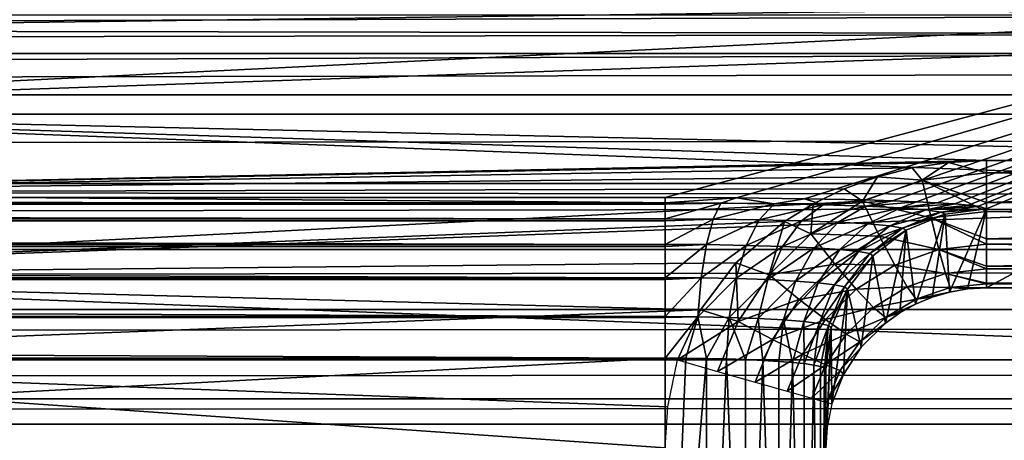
# Model space of a CAD drawing. Header units: millimetres. Extents: x -43.6 to 43.6, y -43.6 to 43.6.
# Tile 316 of 350: x 6.2 to 7.8, y 35.4 to 36. Entities that reach past the tile are written whole.
import ezdxf

# ---------------------------------------------------------------- set-up
doc = ezdxf.new("R2010")
doc.units = ezdxf.units.MM
doc.header["$LTSCALE"] = 65.185185
for name, color, linetype in [('183', 7, 'CONTINUOUS'), ('184', 7, 'CONTINUOUS'), ('186', 7, 'CONTINUOUS'), ('221', 7, 'CONTINUOUS'), ('222', 7, 'CONTINUOUS'), ('230', 7, 'CONTINUOUS'), ('315', 7, 'CONTINUOUS'), ('350', 7, 'CONTINUOUS'), ('358', 7, 'CONTINUOUS'), ('42', 7, 'CONTINUOUS'), ('46', 7, 'CONTINUOUS'), ('50', 7, 'CONTINUOUS'), ('53', 7, 'CONTINUOUS'), ('56', 7, 'CONTINUOUS'), ('58', 7, 'CONTINUOUS'), ('62', 7, 'CONTINUOUS'), ('63', 7, 'CONTINUOUS'), ('79', 7, 'CONTINUOUS')]:
    doc.layers.add(name, color=color, linetype=linetype)

msp = doc.modelspace()

# ---------------------------------------------------------------- linework, layer by layer
at = {"layer": '183', "linetype": 'CONTINUOUS'}
for points in [[(8.75, 35.8106, -11.511), (7.75, 35.8105, -11.511), (7.75, 35.7914, -11.5062), (8.75, 35.8106, -11.511)], [(8.75, 35.8106, -11.511), (7.75, 35.7914, -11.5062), (8.75, 35.777, -11.5014), (8.75, 35.8106, -11.511)], [(7.75, 35.7914, -11.5062), (7.75, 35.7451, -11.4873), (8.75, 35.777, -11.5014), (7.75, 35.7914, -11.5062)], [(8.75, 35.777, -11.5014), (7.75, 35.7451, -11.4873), (8.75, 35.7451, -11.4873), (8.75, 35.777, -11.5014)], [(7.75, 35.7451, -11.4873), (7.75, 35.7314, -11.4794), (8.75, 35.7451, -11.4873), (7.75, 35.7451, -11.4873)], [(8.75, 35.7451, -11.4873), (7.75, 35.7314, -11.4794), (8.75, 35.7155, -11.4688), (8.75, 35.7451, -11.4873)], [(7.75, 35.7314, -11.4794), (7.75, 35.6888, -11.4464), (8.75, 35.7155, -11.4688), (7.75, 35.7314, -11.4794)], [(8.75, 35.7155, -11.4688), (7.75, 35.6888, -11.4464), (8.75, 35.6888, -11.4464), (8.75, 35.7155, -11.4688)], [(7.75, 35.6888, -11.4464), (7.75, 35.6804, -11.4379), (8.75, 35.6888, -11.4464), (7.75, 35.6888, -11.4464)], [(8.75, 35.6888, -11.4464), (7.75, 35.6804, -11.4379), (8.75, 35.6654, -11.4204), (8.75, 35.6888, -11.4464)], [(7.75, 35.6804, -11.4379), (7.75, 35.6459, -11.3915), (8.75, 35.6654, -11.4204), (7.75, 35.6804, -11.4379)], [(8.75, 35.6654, -11.4204), (7.75, 35.6459, -11.3915), (8.75, 35.6459, -11.3915), (8.75, 35.6654, -11.4204)], [(7.75, 35.6459, -11.3915), (7.75, 35.642, -11.3846), (8.75, 35.6459, -11.3915), (7.75, 35.6459, -11.3915)], [(8.75, 35.6459, -11.3915), (7.75, 35.642, -11.3846), (8.75, 35.6305, -11.3602), (8.75, 35.6459, -11.3915)], [(7.75, 35.642, -11.3846), (7.75, 35.6198, -11.327), (8.75, 35.6305, -11.3602), (7.75, 35.642, -11.3846)], [(8.75, 35.6305, -11.3602), (7.75, 35.6198, -11.327), (8.75, 35.6198, -11.327), (8.75, 35.6305, -11.3602)], [(7.75, 35.6198, -11.327), (7.75, 35.6188, -11.3231), (8.75, 35.6198, -11.327), (7.75, 35.6198, -11.327)], [(8.75, 35.6198, -11.327), (7.75, 35.6188, -11.3231), (8.75, 35.6137, -11.2926), (8.75, 35.6198, -11.327)], [(7.75, 35.6188, -11.3231), (7.75, 35.6125, -11.2577), (8.75, 35.6137, -11.2926), (7.75, 35.6188, -11.3231)], [(7.75, 35.6125, -11.2577), (8.75, 35.6125, -11.2577), (8.75, 35.6137, -11.2926), (7.75, 35.6125, -11.2577)]]:
    msp.add_3dface(points, dxfattribs=at)
at = {"layer": '184', "linetype": 'CONTINUOUS'}
for points in [[(7.6855, 35.727, -7.737), (7.6393, 35.5869, -11.2486), (7.6252, 35.702, -7.7361), (7.6855, 35.727, -7.737)], [(7.6653, 35.5979, -11.2523), (7.6393, 35.5869, -11.2486), (7.6855, 35.727, -7.737), (7.6653, 35.5979, -11.2523)], [(7.6922, 35.6058, -11.2552), (7.6653, 35.5979, -11.2523), (7.6855, 35.727, -7.737), (7.6922, 35.6058, -11.2552)], [(7.75, 35.7354, -7.7373), (7.6922, 35.6058, -11.2552), (7.6855, 35.727, -7.737), (7.75, 35.7354, -7.7373)], [(7.6922, 35.6058, -11.2552), (7.75, 35.7354, -7.7373), (7.7204, 35.6107, -11.257), (7.6922, 35.6058, -11.2552)], [(7.75, 35.7354, -7.7373), (7.75, 35.6125, -11.2577), (7.7204, 35.6107, -11.257), (7.75, 35.7354, -7.7373)], [(7.6252, 35.702, -7.7361), (7.5927, 35.5574, -11.2399), (7.5733, 35.6623, -7.7347), (7.6252, 35.702, -7.7361)], [(7.615, 35.5734, -11.2443), (7.5927, 35.5574, -11.2399), (7.6252, 35.702, -7.7361), (7.615, 35.5734, -11.2443)], [(7.6393, 35.5869, -11.2486), (7.615, 35.5734, -11.2443), (7.6252, 35.702, -7.7361), (7.6393, 35.5869, -11.2486)], [(7.5733, 35.6623, -7.7347), (7.5551, 35.5198, -11.232), (7.5335, 35.6105, -7.7329), (7.5733, 35.6623, -7.7347)], [(7.5927, 35.5574, -11.2399), (7.5551, 35.5198, -11.232), (7.5733, 35.6623, -7.7347), (7.5927, 35.5574, -11.2399)], [(7.5335, 35.6105, -7.7329), (7.5095, 35.4318, -11.2261), (7.5085, 35.5502, -7.7308), (7.5335, 35.6105, -7.7329)], [(7.5275, 35.4774, -11.2269), (7.5095, 35.4318, -11.2261), (7.5335, 35.6105, -7.7329), (7.5275, 35.4774, -11.2269)], [(7.5551, 35.5198, -11.232), (7.5275, 35.4774, -11.2269), (7.5335, 35.6105, -7.7329), (7.5551, 35.5198, -11.232)], [(7.5, 35.3633, -11.2285), (7.5, 35.4856, -7.7285), (7.5085, 35.5502, -7.7308), (7.5, 35.3633, -11.2285)], [(7.502, 35.3951, -11.2274), (7.5, 35.3633, -11.2285), (7.5085, 35.5502, -7.7308), (7.502, 35.3951, -11.2274)], [(7.5095, 35.4318, -11.2261), (7.502, 35.3951, -11.2274), (7.5085, 35.5502, -7.7308), (7.5095, 35.4318, -11.2261)]]:
    msp.add_3dface(points, dxfattribs=at)
at = {"layer": '186', "linetype": 'CONTINUOUS'}
for points in [[(7.6345, 35.799, -11.5086), (7.5806, 35.7854, -11.5059), (7.65, 35.78, -11.5037), (7.6345, 35.799, -11.5086)], [(7.6909, 35.8076, -11.5104), (7.6345, 35.799, -11.5086), (7.65, 35.78, -11.5037), (7.6909, 35.8076, -11.5104)], [(7.75, 35.7914, -11.5062), (7.6909, 35.8076, -11.5104), (7.65, 35.78, -11.5037), (7.75, 35.7914, -11.5062)], [(7.75, 35.8105, -11.511), (7.6909, 35.8076, -11.5104), (7.75, 35.7914, -11.5062), (7.75, 35.8105, -11.511)], [(7.5806, 35.7854, -11.5059), (7.5287, 35.7666, -11.5024), (7.557, 35.7471, -11.497), (7.5806, 35.7854, -11.5059)], [(7.65, 35.78, -11.5037), (7.5806, 35.7854, -11.5059), (7.557, 35.7471, -11.497), (7.65, 35.78, -11.5037)], [(7.75, 35.7451, -11.4873), (7.75, 35.7914, -11.5062), (7.65, 35.78, -11.5037), (7.75, 35.7451, -11.4873)], [(7.65, 35.78, -11.5037), (7.557, 35.7471, -11.497), (7.6636, 35.7215, -11.477), (7.65, 35.78, -11.5037)], [(7.75, 35.7314, -11.4794), (7.75, 35.7451, -11.4873), (7.65, 35.78, -11.5037), (7.75, 35.7314, -11.4794)], [(7.75, 35.7314, -11.4794), (7.65, 35.78, -11.5037), (7.6636, 35.7215, -11.477), (7.75, 35.7314, -11.4794)], [(7.5287, 35.7666, -11.5024), (7.4801, 35.7432, -11.4984), (7.557, 35.7471, -11.497), (7.5287, 35.7666, -11.5024)], [(7.4801, 35.7432, -11.4984), (7.4355, 35.7157, -11.4941), (7.4765, 35.6963, -11.4879), (7.4801, 35.7432, -11.4984)], [(7.557, 35.7471, -11.497), (7.4801, 35.7432, -11.4984), (7.4765, 35.6963, -11.4879), (7.557, 35.7471, -11.497)], [(7.557, 35.7471, -11.497), (7.4765, 35.6963, -11.4879), (7.5834, 35.693, -11.4705), (7.557, 35.7471, -11.497)], [(7.557, 35.7471, -11.497), (7.5834, 35.693, -11.4705), (7.6636, 35.7215, -11.477), (7.557, 35.7471, -11.497)], [(7.75, 35.6888, -11.4464), (7.75, 35.7314, -11.4794), (7.6636, 35.7215, -11.477), (7.75, 35.6888, -11.4464)], [(7.4355, 35.7157, -11.4941), (7.3602, 35.6511, -11.4862), (7.4116, 35.6324, -11.4788), (7.4355, 35.7157, -11.4941)], [(7.4765, 35.6963, -11.4879), (7.4355, 35.7157, -11.4941), (7.4116, 35.6324, -11.4788), (7.4765, 35.6963, -11.4879)], [(7.5834, 35.693, -11.4705), (7.676, 35.672, -11.4356), (7.6636, 35.7215, -11.477), (7.5834, 35.693, -11.4705)], [(7.75, 35.6804, -11.4379), (7.75, 35.6888, -11.4464), (7.6636, 35.7215, -11.477), (7.75, 35.6804, -11.4379)], [(7.676, 35.672, -11.4356), (7.75, 35.6804, -11.4379), (7.6636, 35.7215, -11.477), (7.676, 35.672, -11.4356)], [(7.4765, 35.6963, -11.4879), (7.4116, 35.6324, -11.4788), (7.5141, 35.6492, -11.4617), (7.4765, 35.6963, -11.4879)], [(7.4765, 35.6963, -11.4879), (7.5141, 35.6492, -11.4617), (7.5834, 35.693, -11.4705), (7.4765, 35.6963, -11.4879)], [(7.5141, 35.6492, -11.4617), (7.6071, 35.6477, -11.4293), (7.5834, 35.693, -11.4705), (7.5141, 35.6492, -11.4617)], [(7.6071, 35.6477, -11.4293), (7.676, 35.672, -11.4356), (7.5834, 35.693, -11.4705), (7.6071, 35.6477, -11.4293)], [(7.75, 35.6459, -11.3915), (7.75, 35.6804, -11.4379), (7.676, 35.672, -11.4356), (7.75, 35.6459, -11.3915)], [(7.6071, 35.6477, -11.4293), (7.6862, 35.6348, -11.3823), (7.676, 35.672, -11.4356), (7.6071, 35.6477, -11.4293)], [(7.75, 35.642, -11.3846), (7.75, 35.6459, -11.3915), (7.676, 35.672, -11.4356), (7.75, 35.642, -11.3846)], [(7.6862, 35.6348, -11.3823), (7.75, 35.642, -11.3846), (7.676, 35.672, -11.4356), (7.6862, 35.6348, -11.3823)], [(7.3602, 35.6511, -11.4862), (7.3049, 35.5782, -11.4806), (7.3634, 35.5598, -11.4722), (7.3602, 35.6511, -11.4862)], [(7.4116, 35.6324, -11.4788), (7.3602, 35.6511, -11.4862), (7.3634, 35.5598, -11.4722), (7.4116, 35.6324, -11.4788)], [(7.4116, 35.6324, -11.4788), (7.4584, 35.5942, -11.4529), (7.5141, 35.6492, -11.4617), (7.4116, 35.6324, -11.4788)], [(7.4584, 35.5942, -11.4529), (7.5474, 35.6102, -11.4207), (7.5141, 35.6492, -11.4617), (7.4584, 35.5942, -11.4529)], [(7.5474, 35.6102, -11.4207), (7.6071, 35.6477, -11.4293), (7.5141, 35.6492, -11.4617), (7.5474, 35.6102, -11.4207)], [(7.5474, 35.6102, -11.4207), (7.6265, 35.6141, -11.3762), (7.6071, 35.6477, -11.4293), (7.5474, 35.6102, -11.4207)], [(7.6265, 35.6141, -11.3762), (7.6862, 35.6348, -11.3823), (7.6071, 35.6477, -11.4293), (7.6265, 35.6141, -11.3762)], [(7.4116, 35.6324, -11.4788), (7.3634, 35.5598, -11.4722), (7.4584, 35.5942, -11.4529), (7.4116, 35.6324, -11.4788)], [(7.6265, 35.6141, -11.3762), (7.6936, 35.6127, -11.3209), (7.6862, 35.6348, -11.3823), (7.6265, 35.6141, -11.3762)], [(7.75, 35.6198, -11.327), (7.75, 35.642, -11.3846), (7.6862, 35.6348, -11.3823), (7.75, 35.6198, -11.327)], [(7.75, 35.6188, -11.3231), (7.75, 35.6198, -11.327), (7.6862, 35.6348, -11.3823), (7.75, 35.6188, -11.3231)], [(7.6936, 35.6127, -11.3209), (7.75, 35.6188, -11.3231), (7.6862, 35.6348, -11.3823), (7.6936, 35.6127, -11.3209)], [(7.75, 35.6125, -11.2577), (7.75, 35.6188, -11.3231), (7.6936, 35.6127, -11.3209), (7.75, 35.6125, -11.2577)], [(7.4993, 35.5628, -11.4121), (7.5474, 35.6102, -11.4207), (7.4584, 35.5942, -11.4529), (7.4993, 35.5628, -11.4121)], [(7.4993, 35.5628, -11.4121), (7.5742, 35.5818, -11.3678), (7.5474, 35.6102, -11.4207), (7.4993, 35.5628, -11.4121)], [(7.5742, 35.5818, -11.3678), (7.6265, 35.6141, -11.3762), (7.5474, 35.6102, -11.4207), (7.5742, 35.5818, -11.3678)], [(7.5742, 35.5818, -11.3678), (7.6403, 35.5947, -11.315), (7.6265, 35.6141, -11.3762), (7.5742, 35.5818, -11.3678)], [(7.6403, 35.5947, -11.315), (7.6936, 35.6127, -11.3209), (7.6265, 35.6141, -11.3762), (7.6403, 35.5947, -11.315)], [(7.6403, 35.5947, -11.315), (7.6922, 35.6058, -11.2552), (7.6936, 35.6127, -11.3209), (7.6403, 35.5947, -11.315)], [(7.6653, 35.5979, -11.2523), (7.6922, 35.6058, -11.2552), (7.6403, 35.5947, -11.315), (7.6653, 35.5979, -11.2523)], [(7.6922, 35.6058, -11.2552), (7.7204, 35.6107, -11.257), (7.6936, 35.6127, -11.3209), (7.6922, 35.6058, -11.2552)], [(7.7204, 35.6107, -11.257), (7.75, 35.6125, -11.2577), (7.6936, 35.6127, -11.3209), (7.7204, 35.6107, -11.257)], [(7.3634, 35.5598, -11.4722), (7.4172, 35.532, -11.4466), (7.4584, 35.5942, -11.4529), (7.3634, 35.5598, -11.4722)], [(7.4172, 35.532, -11.4466), (7.4993, 35.5628, -11.4121), (7.4584, 35.5942, -11.4529), (7.4172, 35.532, -11.4466)], [(7.5927, 35.5661, -11.3067), (7.6403, 35.5947, -11.315), (7.5742, 35.5818, -11.3678), (7.5927, 35.5661, -11.3067)], [(7.5927, 35.5661, -11.3067), (7.6393, 35.5869, -11.2486), (7.6403, 35.5947, -11.315), (7.5927, 35.5661, -11.3067)], [(7.615, 35.5734, -11.2443), (7.6393, 35.5869, -11.2486), (7.5927, 35.5661, -11.3067), (7.615, 35.5734, -11.2443)], [(7.6393, 35.5869, -11.2486), (7.6653, 35.5979, -11.2523), (7.6403, 35.5947, -11.315), (7.6393, 35.5869, -11.2486)], [(7.3049, 35.5782, -11.4806), (7.269, 35.5, -11.4785), (7.3634, 35.5598, -11.4722), (7.3049, 35.5782, -11.4806)], [(7.5316, 35.5404, -11.3594), (7.5742, 35.5818, -11.3678), (7.4993, 35.5628, -11.4121), (7.5316, 35.5404, -11.3594)], [(7.5316, 35.5404, -11.3594), (7.5927, 35.5661, -11.3067), (7.5742, 35.5818, -11.3678), (7.5316, 35.5404, -11.3594)], [(7.5927, 35.5574, -11.2399), (7.615, 35.5734, -11.2443), (7.5927, 35.5661, -11.3067), (7.5927, 35.5574, -11.2399)], [(7.3634, 35.5598, -11.4722), (7.269, 35.5, -11.4785), (7.3314, 35.4823, -11.47), (7.3634, 35.5598, -11.4722)], [(7.3634, 35.5598, -11.4722), (7.3314, 35.4823, -11.47), (7.4172, 35.532, -11.4466), (7.3634, 35.5598, -11.4722)], [(7.4636, 35.5091, -11.4061), (7.4993, 35.5628, -11.4121), (7.4172, 35.532, -11.4466), (7.4636, 35.5091, -11.4061)], [(7.4636, 35.5091, -11.4061), (7.5316, 35.5404, -11.3594), (7.4993, 35.5628, -11.4121), (7.4636, 35.5091, -11.4061)], [(7.5529, 35.5284, -11.2984), (7.5927, 35.5661, -11.3067), (7.5316, 35.5404, -11.3594), (7.5529, 35.5284, -11.2984)], [(7.5529, 35.5284, -11.2984), (7.5927, 35.5574, -11.2399), (7.5927, 35.5661, -11.3067), (7.5529, 35.5284, -11.2984)], [(7.5551, 35.5198, -11.232), (7.5927, 35.5574, -11.2399), (7.5529, 35.5284, -11.2984), (7.5551, 35.5198, -11.232)], [(7.4994, 35.4926, -11.3535), (7.5316, 35.5404, -11.3594), (7.4636, 35.5091, -11.4061), (7.4994, 35.4926, -11.3535)], [(7.4994, 35.4926, -11.3535), (7.5529, 35.5284, -11.2984), (7.5316, 35.5404, -11.3594), (7.4994, 35.4926, -11.3535)], [(7.3314, 35.4823, -11.47), (7.3898, 35.4657, -11.4447), (7.4172, 35.532, -11.4466), (7.3314, 35.4823, -11.47)], [(7.3898, 35.4657, -11.4447), (7.4636, 35.5091, -11.4061), (7.4172, 35.532, -11.4466), (7.3898, 35.4657, -11.4447)], [(7.5223, 35.4837, -11.2925), (7.5529, 35.5284, -11.2984), (7.4994, 35.4926, -11.3535), (7.5223, 35.4837, -11.2925)], [(7.5223, 35.4837, -11.2925), (7.5551, 35.5198, -11.232), (7.5529, 35.5284, -11.2984), (7.5223, 35.4837, -11.2925)], [(7.4398, 35.4515, -11.4046), (7.4636, 35.5091, -11.4061), (7.3898, 35.4657, -11.4447), (7.4398, 35.4515, -11.4046)], [(7.4398, 35.4515, -11.4046), (7.4994, 35.4926, -11.3535), (7.4636, 35.5091, -11.4061), (7.4398, 35.4515, -11.4046)], [(7.5275, 35.4774, -11.2269), (7.5551, 35.5198, -11.232), (7.5223, 35.4837, -11.2925), (7.5275, 35.4774, -11.2269)], [(7.478, 35.4407, -11.3522), (7.4994, 35.4926, -11.3535), (7.4398, 35.4515, -11.4046), (7.478, 35.4407, -11.3522)], [(7.478, 35.4407, -11.3522), (7.5223, 35.4837, -11.2925), (7.4994, 35.4926, -11.3535), (7.478, 35.4407, -11.3522)], [(7.5018, 35.4339, -11.2913), (7.5223, 35.4837, -11.2925), (7.478, 35.4407, -11.3522), (7.5018, 35.4339, -11.2913)], [(7.5018, 35.4339, -11.2913), (7.5275, 35.4774, -11.2269), (7.5223, 35.4837, -11.2925), (7.5018, 35.4339, -11.2913)], [(7.5095, 35.4318, -11.2261), (7.5275, 35.4774, -11.2269), (7.5018, 35.4339, -11.2913), (7.5095, 35.4318, -11.2261)]]:
    msp.add_3dface(points, dxfattribs=at)
at = {"layer": '221', "linetype": 'CONTINUOUS'}
for points in [[(7.25, 34.7414, -7.4785), (7.25, 35.503, -7.4785), (7.2822, 35.5029, -7.4806), (7.25, 34.7414, -7.4785)], [(7.3143, 35.5024, -7.4869), (7.25, 34.7414, -7.4785), (7.2822, 35.5029, -7.4806), (7.3143, 35.5024, -7.4869)], [(7.25, 34.7414, -7.4785), (7.3143, 35.5024, -7.4869), (7.3145, 34.7414, -7.487), (7.25, 34.7414, -7.4785)], [(7.3143, 35.5024, -7.4869), (7.3454, 35.5017, -7.4974), (7.3145, 34.7414, -7.487), (7.3143, 35.5024, -7.4869)], [(7.3145, 34.7414, -7.487), (7.3454, 35.5017, -7.4974), (7.3748, 34.7414, -7.5119), (7.3145, 34.7414, -7.487)], [(7.3454, 35.5017, -7.4974), (7.3749, 35.5007, -7.512), (7.3748, 34.7414, -7.5119), (7.3454, 35.5017, -7.4974)], [(7.3749, 35.5007, -7.512), (7.4022, 35.4994, -7.5302), (7.3748, 34.7414, -7.5119), (7.3749, 35.5007, -7.512)], [(7.3748, 34.7414, -7.5119), (7.4022, 35.4994, -7.5302), (7.4267, 34.7414, -7.5517), (7.3748, 34.7414, -7.5119)], [(7.4022, 35.4994, -7.5302), (7.4267, 35.4979, -7.5517), (7.4267, 34.7414, -7.5517), (7.4022, 35.4994, -7.5302)], [(7.4267, 35.4979, -7.5517), (7.4483, 35.4962, -7.5763), (7.4267, 34.7414, -7.5517), (7.4267, 35.4979, -7.5517)], [(7.4267, 34.7414, -7.5517), (7.4483, 35.4962, -7.5763), (7.4665, 34.7414, -7.6035), (7.4267, 34.7414, -7.5517)], [(7.4483, 35.4962, -7.5763), (7.4665, 35.4943, -7.6036), (7.4665, 34.7414, -7.6035), (7.4483, 35.4962, -7.5763)], [(7.4665, 35.4943, -7.6036), (7.4811, 35.4922, -7.6331), (7.4665, 34.7414, -7.6035), (7.4665, 35.4943, -7.6036)], [(7.4665, 34.7414, -7.6035), (7.4811, 35.4922, -7.6331), (7.4915, 34.7414, -7.6638), (7.4665, 34.7414, -7.6035)], [(7.4811, 35.4922, -7.6331), (7.4916, 35.4901, -7.6642), (7.4915, 34.7414, -7.6638), (7.4811, 35.4922, -7.6331)], [(7.4916, 35.4901, -7.6642), (7.4979, 35.4878, -7.6963), (7.4915, 34.7414, -7.6638), (7.4916, 35.4901, -7.6642)], [(7.4979, 35.4878, -7.6963), (7.5, 35.4856, -7.7285), (7.4915, 34.7414, -7.6638), (7.4979, 35.4878, -7.6963)], [(7.5, 35.4856, -7.7285), (7.5, 34.7414, -7.7285), (7.4915, 34.7414, -7.6638), (7.5, 35.4856, -7.7285)]]:
    msp.add_3dface(points, dxfattribs=at)
at = {"layer": '222', "linetype": 'CONTINUOUS'}
for points in [[(-7.25, 35.7529, -7.2373), (7.25, 35.7529, -7.2373), (7.25, 35.7446, -7.293), (-7.25, 35.7529, -7.2373)], [(-7.25, 35.7446, -7.293), (-7.25, 35.7529, -7.2373), (7.25, 35.7446, -7.293), (-7.25, 35.7446, -7.293)], [(-7.25, 35.7425, -7.3002), (-7.25, 35.7446, -7.293), (7.25, 35.7425, -7.3002), (-7.25, 35.7425, -7.3002)], [(7.25, 35.7425, -7.3002), (-7.25, 35.7446, -7.293), (7.25, 35.7446, -7.293), (7.25, 35.7425, -7.3002)], [(-7.25, 35.7196, -7.3534), (-7.25, 35.7425, -7.3002), (7.25, 35.7196, -7.3534), (-7.25, 35.7196, -7.3534)], [(7.25, 35.7196, -7.3534), (-7.25, 35.7425, -7.3002), (7.25, 35.7425, -7.3002), (7.25, 35.7196, -7.3534)], [(-7.25, 35.7166, -7.3585), (-7.25, 35.7196, -7.3534), (7.25, 35.7166, -7.3585), (-7.25, 35.7166, -7.3585)], [(7.25, 35.7166, -7.3585), (-7.25, 35.7196, -7.3534), (7.25, 35.7196, -7.3534), (7.25, 35.7166, -7.3585)], [(-7.25, 35.6799, -7.4052), (-7.25, 35.7166, -7.3585), (7.25, 35.6799, -7.4052), (-7.25, 35.6799, -7.4052)], [(7.25, 35.6799, -7.4052), (-7.25, 35.7166, -7.3585), (7.25, 35.7166, -7.3585), (7.25, 35.6799, -7.4052)], [(-7.25, 35.6767, -7.4084), (-7.25, 35.6799, -7.4052), (7.25, 35.6767, -7.4084), (-7.25, 35.6767, -7.4084)], [(7.25, 35.6767, -7.4084), (-7.25, 35.6799, -7.4052), (7.25, 35.6799, -7.4052), (7.25, 35.6767, -7.4084)], [(-7.25, 35.6281, -7.445), (-7.25, 35.6767, -7.4084), (7.25, 35.6281, -7.445), (-7.25, 35.6281, -7.445)], [(7.25, 35.6281, -7.445), (-7.25, 35.6767, -7.4084), (7.25, 35.6767, -7.4084), (7.25, 35.6281, -7.445)], [(-7.25, 35.6255, -7.4465), (-7.25, 35.6281, -7.445), (7.25, 35.6255, -7.4465), (-7.25, 35.6255, -7.4465)], [(7.25, 35.6255, -7.4465), (-7.25, 35.6281, -7.445), (7.25, 35.6281, -7.445), (7.25, 35.6255, -7.4465)], [(-7.25, 35.5677, -7.47), (-7.25, 35.6255, -7.4465), (7.25, 35.5677, -7.47), (-7.25, 35.5677, -7.47)], [(7.25, 35.5677, -7.47), (-7.25, 35.6255, -7.4465), (7.25, 35.6255, -7.4465), (7.25, 35.5677, -7.47)], [(-7.25, 35.5663, -7.4704), (-7.25, 35.5677, -7.47), (7.25, 35.5663, -7.4704), (-7.25, 35.5663, -7.4704)], [(7.25, 35.5663, -7.4704), (-7.25, 35.5677, -7.47), (7.25, 35.5677, -7.47), (7.25, 35.5663, -7.4704)], [(7.25, 35.503, -7.4785), (-7.25, 35.503, -7.4785), (-7.25, 35.5663, -7.4704), (7.25, 35.503, -7.4785)], [(7.25, 35.503, -7.4785), (-7.25, 35.5663, -7.4704), (7.25, 35.5663, -7.4704), (7.25, 35.503, -7.4785)]]:
    msp.add_3dface(points, dxfattribs=at)
at = {"layer": '230', "linetype": 'CONTINUOUS'}
for points in [[(7.25, 35.7529, -7.2373), (7.3611, 35.7524, -7.2498), (7.25, 35.7446, -7.293), (7.25, 35.7529, -7.2373)], [(7.25, 35.7446, -7.293), (7.3611, 35.7524, -7.2498), (7.3366, 35.7442, -7.3017), (7.25, 35.7446, -7.293)], [(7.25, 35.7425, -7.3002), (7.25, 35.7446, -7.293), (7.3366, 35.7442, -7.3017), (7.25, 35.7425, -7.3002)], [(7.25, 35.7196, -7.3534), (7.25, 35.7425, -7.3002), (7.3366, 35.7442, -7.3017), (7.25, 35.7196, -7.3534)], [(7.3247, 35.7193, -7.3609), (7.25, 35.7196, -7.3534), (7.3366, 35.7442, -7.3017), (7.3247, 35.7193, -7.3609)], [(7.4197, 35.7432, -7.3274), (7.3247, 35.7193, -7.3609), (7.3366, 35.7442, -7.3017), (7.4197, 35.7432, -7.3274)], [(7.3963, 35.7183, -7.383), (7.3247, 35.7193, -7.3609), (7.4197, 35.7432, -7.3274), (7.3963, 35.7183, -7.383)], [(7.3611, 35.7524, -7.2498), (7.4197, 35.7432, -7.3274), (7.3366, 35.7442, -7.3017), (7.3611, 35.7524, -7.2498)], [(7.3611, 35.7524, -7.2498), (7.4668, 35.7511, -7.2867), (7.4197, 35.7432, -7.3274), (7.3611, 35.7524, -7.2498)], [(7.4959, 35.7416, -7.369), (7.3963, 35.7183, -7.383), (7.4197, 35.7432, -7.3274), (7.4959, 35.7416, -7.369)], [(7.462, 35.7166, -7.419), (7.3963, 35.7183, -7.383), (7.4959, 35.7416, -7.369), (7.462, 35.7166, -7.419)], [(7.4668, 35.7511, -7.2867), (7.4959, 35.7416, -7.369), (7.4197, 35.7432, -7.3274), (7.4668, 35.7511, -7.2867)], [(7.5623, 35.7394, -7.4248), (7.462, 35.7166, -7.419), (7.4959, 35.7416, -7.369), (7.5623, 35.7394, -7.4248)], [(7.5191, 35.7144, -7.4671), (7.462, 35.7166, -7.419), (7.5623, 35.7394, -7.4248), (7.5191, 35.7144, -7.4671)], [(7.4668, 35.7511, -7.2867), (7.5617, 35.7491, -7.3463), (7.4959, 35.7416, -7.369), (7.4668, 35.7511, -7.2867)], [(7.5617, 35.7491, -7.3463), (7.6035, 35.7478, -7.3837), (7.4959, 35.7416, -7.369), (7.5617, 35.7491, -7.3463)], [(7.6035, 35.7478, -7.3837), (7.5623, 35.7394, -7.4248), (7.4959, 35.7416, -7.369), (7.6035, 35.7478, -7.3837)], [(7.6161, 35.7367, -7.4924), (7.5191, 35.7144, -7.4671), (7.5623, 35.7394, -7.4248), (7.6161, 35.7367, -7.4924)], [(7.6035, 35.7478, -7.3837), (7.6409, 35.7463, -7.4255), (7.5623, 35.7394, -7.4248), (7.6035, 35.7478, -7.3837)], [(7.6409, 35.7463, -7.4255), (7.6161, 35.7367, -7.4924), (7.5623, 35.7394, -7.4248), (7.6409, 35.7463, -7.4255)], [(7.6409, 35.7463, -7.4255), (7.6734, 35.7447, -7.4712), (7.6161, 35.7367, -7.4924), (7.6409, 35.7463, -7.4255)], [(7.6734, 35.7447, -7.4712), (7.7005, 35.743, -7.5203), (7.6161, 35.7367, -7.4924), (7.6734, 35.7447, -7.4712)], [(7.7005, 35.743, -7.5203), (7.6554, 35.7337, -7.5691), (7.6161, 35.7367, -7.4924), (7.7005, 35.743, -7.5203)], [(7.7005, 35.743, -7.5203), (7.722, 35.7412, -7.5722), (7.6554, 35.7337, -7.5691), (7.7005, 35.743, -7.5203)], [(7.722, 35.7412, -7.5722), (7.7375, 35.7393, -7.6261), (7.6554, 35.7337, -7.5691), (7.722, 35.7412, -7.5722)], [(7.7375, 35.7393, -7.6261), (7.6788, 35.7304, -7.6517), (7.6554, 35.7337, -7.5691), (7.7375, 35.7393, -7.6261)], [(7.7375, 35.7393, -7.6261), (7.75, 35.7354, -7.7373), (7.6788, 35.7304, -7.6517), (7.7375, 35.7393, -7.6261)], [(7.5655, 35.7118, -7.5254), (7.5191, 35.7144, -7.4671), (7.6161, 35.7367, -7.4924), (7.5655, 35.7118, -7.5254)], [(7.6554, 35.7337, -7.5691), (7.5655, 35.7118, -7.5254), (7.6161, 35.7367, -7.4924), (7.6554, 35.7337, -7.5691)], [(7.5993, 35.7087, -7.5915), (7.5655, 35.7118, -7.5254), (7.6554, 35.7337, -7.5691), (7.5993, 35.7087, -7.5915)], [(7.6788, 35.7304, -7.6517), (7.5993, 35.7087, -7.5915), (7.6554, 35.7337, -7.5691), (7.6788, 35.7304, -7.6517)], [(7.6194, 35.7054, -7.6626), (7.5993, 35.7087, -7.5915), (7.6788, 35.7304, -7.6517), (7.6194, 35.7054, -7.6626)], [(7.6855, 35.727, -7.737), (7.6194, 35.7054, -7.6626), (7.6788, 35.7304, -7.6517), (7.6855, 35.727, -7.737)], [(7.6855, 35.727, -7.737), (7.6252, 35.702, -7.7361), (7.6194, 35.7054, -7.6626), (7.6855, 35.727, -7.737)], [(7.75, 35.7354, -7.7373), (7.6855, 35.727, -7.737), (7.6788, 35.7304, -7.6517), (7.75, 35.7354, -7.7373)], [(7.25, 35.7166, -7.3585), (7.25, 35.7196, -7.3534), (7.3247, 35.7193, -7.3609), (7.25, 35.7166, -7.3585)], [(7.25, 35.6799, -7.4052), (7.25, 35.7166, -7.3585), (7.3247, 35.7193, -7.3609), (7.25, 35.6799, -7.4052)], [(7.3143, 35.6796, -7.4117), (7.25, 35.6799, -7.4052), (7.3247, 35.7193, -7.3609), (7.3143, 35.6796, -7.4117)], [(7.3963, 35.7183, -7.383), (7.3143, 35.6796, -7.4117), (7.3247, 35.7193, -7.3609), (7.3963, 35.7183, -7.383)], [(7.376, 35.6785, -7.4307), (7.3143, 35.6796, -7.4117), (7.3963, 35.7183, -7.383), (7.376, 35.6785, -7.4307)], [(7.462, 35.7166, -7.419), (7.376, 35.6785, -7.4307), (7.3963, 35.7183, -7.383), (7.462, 35.7166, -7.419)], [(7.4325, 35.6769, -7.4616), (7.376, 35.6785, -7.4307), (7.462, 35.7166, -7.419), (7.4325, 35.6769, -7.4616)], [(7.5191, 35.7144, -7.4671), (7.4325, 35.6769, -7.4616), (7.462, 35.7166, -7.419), (7.5191, 35.7144, -7.4671)], [(7.4818, 35.6747, -7.503), (7.4325, 35.6769, -7.4616), (7.5191, 35.7144, -7.4671), (7.4818, 35.6747, -7.503)], [(7.5655, 35.7118, -7.5254), (7.4818, 35.6747, -7.503), (7.5191, 35.7144, -7.4671), (7.5655, 35.7118, -7.5254)], [(7.5217, 35.6721, -7.5532), (7.4818, 35.6747, -7.503), (7.5655, 35.7118, -7.5254), (7.5217, 35.6721, -7.5532)], [(7.5993, 35.7087, -7.5915), (7.5217, 35.6721, -7.5532), (7.5655, 35.7118, -7.5254), (7.5993, 35.7087, -7.5915)], [(7.5509, 35.669, -7.6101), (7.5217, 35.6721, -7.5532), (7.5993, 35.7087, -7.5915), (7.5509, 35.669, -7.6101)], [(7.6194, 35.7054, -7.6626), (7.5509, 35.669, -7.6101), (7.5993, 35.7087, -7.5915), (7.6194, 35.7054, -7.6626)], [(7.5683, 35.6657, -7.6714), (7.5509, 35.669, -7.6101), (7.6194, 35.7054, -7.6626), (7.5683, 35.6657, -7.6714)], [(7.6252, 35.702, -7.7361), (7.5683, 35.6657, -7.6714), (7.6194, 35.7054, -7.6626), (7.6252, 35.702, -7.7361)], [(7.6252, 35.702, -7.7361), (7.5733, 35.6623, -7.7347), (7.5683, 35.6657, -7.6714), (7.6252, 35.702, -7.7361)], [(7.25, 35.6767, -7.4084), (7.25, 35.6799, -7.4052), (7.3143, 35.6796, -7.4117), (7.25, 35.6767, -7.4084)], [(7.25, 35.6281, -7.445), (7.25, 35.6767, -7.4084), (7.3143, 35.6796, -7.4117), (7.25, 35.6281, -7.445)], [(7.3062, 35.6277, -7.4506), (7.25, 35.6281, -7.445), (7.3143, 35.6796, -7.4117), (7.3062, 35.6277, -7.4506)], [(7.376, 35.6785, -7.4307), (7.3062, 35.6277, -7.4506), (7.3143, 35.6796, -7.4117), (7.376, 35.6785, -7.4307)], [(7.3601, 35.6267, -7.4672), (7.3062, 35.6277, -7.4506), (7.376, 35.6785, -7.4307), (7.3601, 35.6267, -7.4672)], [(7.4325, 35.6769, -7.4616), (7.3601, 35.6267, -7.4672), (7.376, 35.6785, -7.4307), (7.4325, 35.6769, -7.4616)], [(7.4096, 35.6251, -7.4942), (7.3601, 35.6267, -7.4672), (7.4325, 35.6769, -7.4616), (7.4096, 35.6251, -7.4942)], [(7.4818, 35.6747, -7.503), (7.4096, 35.6251, -7.4942), (7.4325, 35.6769, -7.4616), (7.4818, 35.6747, -7.503)], [(7.4527, 35.6229, -7.5303), (7.4096, 35.6251, -7.4942), (7.4818, 35.6747, -7.503), (7.4527, 35.6229, -7.5303)], [(7.5217, 35.6721, -7.5532), (7.4527, 35.6229, -7.5303), (7.4818, 35.6747, -7.503), (7.5217, 35.6721, -7.5532)], [(7.4878, 35.6203, -7.5741), (7.4527, 35.6229, -7.5303), (7.5217, 35.6721, -7.5532), (7.4878, 35.6203, -7.5741)], [(7.5509, 35.669, -7.6101), (7.4878, 35.6203, -7.5741), (7.5217, 35.6721, -7.5532), (7.5509, 35.669, -7.6101)], [(7.5135, 35.6172, -7.6238), (7.4878, 35.6203, -7.5741), (7.5509, 35.669, -7.6101), (7.5135, 35.6172, -7.6238)], [(7.5683, 35.6657, -7.6714), (7.5135, 35.6172, -7.6238), (7.5509, 35.669, -7.6101), (7.5683, 35.6657, -7.6714)], [(7.5289, 35.614, -7.6774), (7.5135, 35.6172, -7.6238), (7.5683, 35.6657, -7.6714), (7.5289, 35.614, -7.6774)], [(7.5733, 35.6623, -7.7347), (7.5289, 35.614, -7.6774), (7.5683, 35.6657, -7.6714), (7.5733, 35.6623, -7.7347)], [(7.5733, 35.6623, -7.7347), (7.5335, 35.6105, -7.7329), (7.5289, 35.614, -7.6774), (7.5733, 35.6623, -7.7347)], [(7.25, 35.6255, -7.4465), (7.25, 35.6281, -7.445), (7.3062, 35.6277, -7.4506), (7.25, 35.6255, -7.4465)], [(7.25, 35.5677, -7.47), (7.25, 35.6255, -7.4465), (7.3062, 35.6277, -7.4506), (7.25, 35.5677, -7.47)], [(7.3009, 35.5674, -7.4751), (7.25, 35.5677, -7.47), (7.3062, 35.6277, -7.4506), (7.3009, 35.5674, -7.4751)], [(7.3601, 35.6267, -7.4672), (7.3009, 35.5674, -7.4751), (7.3062, 35.6277, -7.4506), (7.3601, 35.6267, -7.4672)], [(7.3498, 35.5664, -7.49), (7.3009, 35.5674, -7.4751), (7.3601, 35.6267, -7.4672), (7.3498, 35.5664, -7.49)], [(7.4096, 35.6251, -7.4942), (7.3498, 35.5664, -7.49), (7.3601, 35.6267, -7.4672), (7.4096, 35.6251, -7.4942)], [(7.3947, 35.5648, -7.5143), (7.3498, 35.5664, -7.49), (7.4096, 35.6251, -7.4942), (7.3947, 35.5648, -7.5143)], [(7.4527, 35.6229, -7.5303), (7.3947, 35.5648, -7.5143), (7.4096, 35.6251, -7.4942), (7.4527, 35.6229, -7.5303)], [(7.434, 35.5626, -7.5469), (7.3947, 35.5648, -7.5143), (7.4527, 35.6229, -7.5303), (7.434, 35.5626, -7.5469)], [(7.4878, 35.6203, -7.5741), (7.434, 35.5626, -7.5469), (7.4527, 35.6229, -7.5303), (7.4878, 35.6203, -7.5741)], [(7.466, 35.5599, -7.5865), (7.434, 35.5626, -7.5469), (7.4878, 35.6203, -7.5741), (7.466, 35.5599, -7.5865)], [(7.5135, 35.6172, -7.6238), (7.466, 35.5599, -7.5865), (7.4878, 35.6203, -7.5741), (7.5135, 35.6172, -7.6238)], [(7.4897, 35.5569, -7.6316), (7.466, 35.5599, -7.5865), (7.5135, 35.6172, -7.6238), (7.4897, 35.5569, -7.6316)], [(7.5289, 35.614, -7.6774), (7.4897, 35.5569, -7.6316), (7.5135, 35.6172, -7.6238), (7.5289, 35.614, -7.6774)], [(7.504, 35.5536, -7.6803), (7.4897, 35.5569, -7.6316), (7.5289, 35.614, -7.6774), (7.504, 35.5536, -7.6803)], [(7.5335, 35.6105, -7.7329), (7.504, 35.5536, -7.6803), (7.5289, 35.614, -7.6774), (7.5335, 35.6105, -7.7329)], [(7.5335, 35.6105, -7.7329), (7.5085, 35.5502, -7.7308), (7.504, 35.5536, -7.6803), (7.5335, 35.6105, -7.7329)], [(7.25, 35.5663, -7.4704), (7.25, 35.5677, -7.47), (7.3009, 35.5674, -7.4751), (7.25, 35.5663, -7.4704)], [(7.2822, 35.5029, -7.4806), (7.25, 35.503, -7.4785), (7.3009, 35.5674, -7.4751), (7.2822, 35.5029, -7.4806)], [(7.25, 35.503, -7.4785), (7.25, 35.5663, -7.4704), (7.3009, 35.5674, -7.4751), (7.25, 35.503, -7.4785)], [(7.3143, 35.5024, -7.4869), (7.2822, 35.5029, -7.4806), (7.3009, 35.5674, -7.4751), (7.3143, 35.5024, -7.4869)], [(7.3498, 35.5664, -7.49), (7.3143, 35.5024, -7.4869), (7.3009, 35.5674, -7.4751), (7.3498, 35.5664, -7.49)], [(7.3454, 35.5017, -7.4974), (7.3143, 35.5024, -7.4869), (7.3498, 35.5664, -7.49), (7.3454, 35.5017, -7.4974)], [(7.3749, 35.5007, -7.512), (7.3454, 35.5017, -7.4974), (7.3498, 35.5664, -7.49), (7.3749, 35.5007, -7.512)], [(7.3947, 35.5648, -7.5143), (7.3749, 35.5007, -7.512), (7.3498, 35.5664, -7.49), (7.3947, 35.5648, -7.5143)], [(7.4022, 35.4994, -7.5302), (7.3749, 35.5007, -7.512), (7.3947, 35.5648, -7.5143), (7.4022, 35.4994, -7.5302)], [(7.434, 35.5626, -7.5469), (7.4022, 35.4994, -7.5302), (7.3947, 35.5648, -7.5143), (7.434, 35.5626, -7.5469)], [(7.4267, 35.4979, -7.5517), (7.4022, 35.4994, -7.5302), (7.434, 35.5626, -7.5469), (7.4267, 35.4979, -7.5517)], [(7.4483, 35.4962, -7.5763), (7.4267, 35.4979, -7.5517), (7.434, 35.5626, -7.5469), (7.4483, 35.4962, -7.5763)], [(7.466, 35.5599, -7.5865), (7.4483, 35.4962, -7.5763), (7.434, 35.5626, -7.5469), (7.466, 35.5599, -7.5865)], [(7.4665, 35.4943, -7.6036), (7.4483, 35.4962, -7.5763), (7.466, 35.5599, -7.5865), (7.4665, 35.4943, -7.6036)], [(7.4897, 35.5569, -7.6316), (7.4665, 35.4943, -7.6036), (7.466, 35.5599, -7.5865), (7.4897, 35.5569, -7.6316)], [(7.4811, 35.4922, -7.6331), (7.4665, 35.4943, -7.6036), (7.4897, 35.5569, -7.6316), (7.4811, 35.4922, -7.6331)], [(7.504, 35.5536, -7.6803), (7.4811, 35.4922, -7.6331), (7.4897, 35.5569, -7.6316), (7.504, 35.5536, -7.6803)], [(7.4916, 35.4901, -7.6642), (7.4811, 35.4922, -7.6331), (7.504, 35.5536, -7.6803), (7.4916, 35.4901, -7.6642)], [(7.4979, 35.4878, -7.6963), (7.4916, 35.4901, -7.6642), (7.504, 35.5536, -7.6803), (7.4979, 35.4878, -7.6963)], [(7.5085, 35.5502, -7.7308), (7.4979, 35.4878, -7.6963), (7.504, 35.5536, -7.6803), (7.5085, 35.5502, -7.7308)], [(7.5085, 35.5502, -7.7308), (7.5, 35.4856, -7.7285), (7.4979, 35.4878, -7.6963), (7.5085, 35.5502, -7.7308)]]:
    msp.add_3dface(points, dxfattribs=at)
at = {"layer": '315', "color": 2, "linetype": 'CONTINUOUS'}
for points in [[(35.1106, 35.8829, 16.8215), (-35.1106, 35.8829, 16.8215), (-35.1106, 35.7749, 16.8097), (35.1106, 35.8829, 16.8215)], [(35.1106, 35.7749, 16.8097), (35.1106, 35.8829, 16.8215), (-35.1106, 35.7749, 16.8097), (35.1106, 35.7749, 16.8097)], [(35.1106, 35.6718, 16.7747), (35.1106, 35.7749, 16.8097), (-35.1106, 35.6718, 16.7747), (35.1106, 35.6718, 16.7747)], [(-35.1106, 35.6718, 16.7747), (35.1106, 35.7749, 16.8097), (-35.1106, 35.7749, 16.8097), (-35.1106, 35.6718, 16.7747)], [(35.1106, 35.5787, 16.7183), (35.1106, 35.6718, 16.7747), (-35.1106, 35.5787, 16.7183), (35.1106, 35.5787, 16.7183)], [(-35.1106, 35.5787, 16.7183), (35.1106, 35.6718, 16.7747), (-35.1106, 35.6718, 16.7747), (-35.1106, 35.5787, 16.7183)], [(35.1106, 35.5001, 16.6431), (35.1106, 35.5787, 16.7183), (-35.1106, 35.5001, 16.6431), (35.1106, 35.5001, 16.6431)], [(-35.1106, 35.5001, 16.6431), (35.1106, 35.5787, 16.7183), (-35.1106, 35.5787, 16.7183), (-35.1106, 35.5001, 16.6431)], [(35.1106, 35.4396, 16.5527), (35.1106, 35.5001, 16.6431), (-35.1106, 35.4396, 16.5527), (35.1106, 35.4396, 16.5527)], [(-35.1106, 35.4396, 16.5527), (35.1106, 35.5001, 16.6431), (-35.1106, 35.5001, 16.6431), (-35.1106, 35.4396, 16.5527)], [(-35.1106, 35.4002, 16.4518), (35.1106, 35.4002, 16.4518), (35.1106, 35.4396, 16.5527), (-35.1106, 35.4002, 16.4518)], [(-35.1106, 35.4002, 16.4518), (35.1106, 35.4396, 16.5527), (-35.1106, 35.4396, 16.5527), (-35.1106, 35.4002, 16.4518)]]:
    msp.add_3dface(points, dxfattribs=at)
at = {"layer": '350', "linetype": 'CONTINUOUS'}
for points in [[(8.75, 34.5065, 4.5562), (8.75, 35.9128, 4.5071), (-8.75, 35.9128, 4.5071), (8.75, 34.5065, 4.5562)], [(-8.75, 34.5065, 4.5562), (8.75, 34.5065, 4.5562), (-8.75, 35.9128, 4.5071), (-8.75, 34.5065, 4.5562)]]:
    msp.add_3dface(points, dxfattribs=at)
at = {"layer": '358', "linetype": 'CONTINUOUS'}
for points in [[(-8.75, 36.0366, 4.4692), (-8.75, 35.9772, 4.4963), (8.75, 36.0366, 4.4692), (-8.75, 36.0366, 4.4692)], [(8.75, 36.0366, 4.4692), (-8.75, 35.9772, 4.4963), (8.75, 36.0078, 4.4847), (8.75, 36.0366, 4.4692)], [(8.75, 36.0078, 4.4847), (-8.75, 35.9772, 4.4963), (8.75, 35.9772, 4.4963), (8.75, 36.0078, 4.4847)], [(-8.75, 35.9772, 4.4963), (-8.75, 35.9128, 4.5071), (8.75, 35.9772, 4.4963), (-8.75, 35.9772, 4.4963)], [(8.75, 35.9772, 4.4963), (-8.75, 35.9128, 4.5071), (8.75, 35.9453, 4.5038), (8.75, 35.9772, 4.4963)], [(-8.75, 35.9128, 4.5071), (8.75, 35.9128, 4.5071), (8.75, 35.9453, 4.5038), (-8.75, 35.9128, 4.5071)]]:
    msp.add_3dface(points, dxfattribs=at)
at = {"layer": '42', "color": 2, "linetype": 'CONTINUOUS'}
for points in [[(43.0172, 43.0172, 16.8215), (-43.0172, 43.0172, 16.8215), (35.1881, 35.8792, 16.8215), (43.0172, 43.0172, 16.8215)], [(35.1106, 35.8829, 16.8215), (-43.0172, 43.0172, 16.8215), (-35.1106, 35.8829, 16.8215), (35.1106, 35.8829, 16.8215)], [(-43.0172, 43.0172, 16.8215), (35.1106, 35.8829, 16.8215), (35.1881, 35.8792, 16.8215), (-43.0172, 43.0172, 16.8215)]]:
    msp.add_3dface(points, dxfattribs=at)
at = {"layer": '46', "linetype": 'CONTINUOUS'}
for points in [[(36.5706, 36.8603, 14.4518), (-8.8594, 34.2706, 4.8592), (-36.5706, 36.8603, 14.4518), (36.5706, 36.8603, 14.4518)], [(-8.75, 34.2739, 4.8712), (-8.8594, 34.2706, 4.8592), (36.5706, 36.8603, 14.4518), (-8.75, 34.2739, 4.8712)], [(8.75, 34.2739, 4.8712), (-8.75, 34.2739, 4.8712), (36.5706, 36.8603, 14.4518), (8.75, 34.2739, 4.8712)]]:
    msp.add_3dface(points, dxfattribs=at)
at = {"layer": '50', "color": 2, "linetype": 'CONTINUOUS'}
for points in [[(35.1106, 35.4002, 16.4518), (-35.1106, 35.4002, 16.4518), (28.7501, 29.0397, -7.1088), (35.1106, 35.4002, 16.4518)], [(28.7501, 29.0397, -7.1088), (-35.1106, 35.4002, 16.4518), (-28.7501, 29.0397, -7.1088), (28.7501, 29.0397, -7.1088)]]:
    msp.add_3dface(points, dxfattribs=at)
at = {"layer": '53', "linetype": 'CONTINUOUS'}
for points in [[(5.2589, 34.75, -14.4785), (5.2851, 35.5, -14.4785), (7.25, 34.75, -14.4785), (5.2589, 34.75, -14.4785)], [(5.2851, 35.5, -14.4785), (8.75, 35.5, -14.4785), (7.4151, 34.722, -14.4785), (5.2851, 35.5, -14.4785)], [(7.25, 34.75, -14.4785), (5.2851, 35.5, -14.4785), (7.3612, 34.7375, -14.4785), (7.25, 34.75, -14.4785)], [(7.3612, 34.7375, -14.4785), (5.2851, 35.5, -14.4785), (7.4151, 34.722, -14.4785), (7.3612, 34.7375, -14.4785)], [(7.4151, 34.722, -14.4785), (8.75, 35.5, -14.4785), (7.4669, 34.7005, -14.4785), (7.4151, 34.722, -14.4785)], [(7.4669, 34.7005, -14.4785), (8.75, 35.5, -14.4785), (7.516, 34.6734, -14.4785), (7.4669, 34.7005, -14.4785)], [(7.516, 34.6734, -14.4785), (8.75, 35.5, -14.4785), (7.5617, 34.6409, -14.4785), (7.516, 34.6734, -14.4785)], [(7.5617, 34.6409, -14.4785), (8.75, 35.5, -14.4785), (7.6036, 34.6036, -14.4785), (7.5617, 34.6409, -14.4785)], [(7.6036, 34.6036, -14.4785), (8.75, 35.5, -14.4785), (7.6409, 34.5617, -14.4785), (7.6036, 34.6036, -14.4785)], [(7.6409, 34.5617, -14.4785), (8.75, 35.5, -14.4785), (7.6734, 34.516, -14.4785), (7.6409, 34.5617, -14.4785)], [(7.6734, 34.516, -14.4785), (8.75, 35.5, -14.4785), (7.7005, 34.4669, -14.4785), (7.6734, 34.516, -14.4785)], [(7.7005, 34.4669, -14.4785), (8.75, 35.5, -14.4785), (7.722, 34.4151, -14.4785), (7.7005, 34.4669, -14.4785)], [(7.722, 34.4151, -14.4785), (8.75, 35.5, -14.4785), (7.7375, 34.3612, -14.4785), (7.722, 34.4151, -14.4785)], [(8.75, 35.5, -14.4785), (8.75, 25.8138, -14.4785), (7.7375, 34.3612, -14.4785), (8.75, 35.5, -14.4785)]]:
    msp.add_3dface(points, dxfattribs=at)
at = {"layer": '56', "linetype": 'CONTINUOUS'}
for points in [[(7.5, 35.3633, -11.2285), (7.5, 34.75, -11.2285), (7.5, 35.4856, -7.7285), (7.5, 35.3633, -11.2285)], [(7.5, 35.4856, -7.7285), (7.5, 34.75, -11.2285), (7.5, 34.7414, -7.7285), (7.5, 35.4856, -7.7285)]]:
    msp.add_3dface(points, dxfattribs=at)
at = {"layer": '58', "linetype": 'CONTINUOUS'}
for points in [[(-7.25, 34.7414, -7.4785), (-7.25, 35.503, -7.4785), (7.25, 35.503, -7.4785), (-7.25, 34.7414, -7.4785)], [(7.25, 34.7414, -7.4785), (-7.25, 34.7414, -7.4785), (7.25, 35.503, -7.4785), (7.25, 34.7414, -7.4785)]]:
    msp.add_3dface(points, dxfattribs=at)
at = {"layer": '62', "linetype": 'CONTINUOUS'}
for points in [[(8.75, 36.0074, -14.3901), (5.3035, 36.1341, -14.3379), (8.75, 36.2422, -14.282), (8.75, 36.0074, -14.3901)], [(5.3035, 36.1341, -11.6191), (5.3, 36.0131, -11.569), (8.75, 36.0579, -11.5861), (5.3035, 36.1341, -11.6191)], [(5.3, 36.0132, -14.388), (5.3035, 36.1341, -14.3379), (8.75, 36.0074, -14.3901), (5.3, 36.0132, -14.388)], [(5.3, 36.0131, -11.569), (5.2964, 35.8883, -11.5297), (8.75, 36.0579, -11.5861), (5.3, 36.0131, -11.569)], [(8.75, 36.0579, -11.5861), (5.2964, 35.8883, -11.5297), (8.75, 35.8106, -11.511), (8.75, 36.0579, -11.5861)], [(5.2964, 35.8884, -14.4274), (5.3, 36.0132, -14.388), (8.75, 36.0074, -14.3901), (5.2964, 35.8884, -14.4274)], [(8.75, 35.7575, -14.4563), (5.2964, 35.8884, -14.4274), (8.75, 36.0074, -14.3901), (8.75, 35.7575, -14.4563)], [(5.2927, 35.7606, -14.4557), (5.2964, 35.8884, -14.4274), (8.75, 35.7575, -14.4563), (5.2927, 35.7606, -14.4557)], [(5.2964, 35.8883, -11.5297), (5.2927, 35.7605, -11.5013), (7.75, 35.8105, -11.511), (5.2964, 35.8883, -11.5297)], [(8.75, 35.8106, -11.511), (5.2964, 35.8883, -11.5297), (7.75, 35.8105, -11.511), (8.75, 35.8106, -11.511)], [(7.75, 35.8105, -11.511), (5.2927, 35.7605, -11.5013), (7.6909, 35.8076, -11.5104), (7.75, 35.8105, -11.511)], [(7.6909, 35.8076, -11.5104), (5.2927, 35.7605, -11.5013), (7.6345, 35.799, -11.5086), (7.6909, 35.8076, -11.5104)], [(7.6345, 35.799, -11.5086), (5.2927, 35.7605, -11.5013), (7.5806, 35.7854, -11.5059), (7.6345, 35.799, -11.5086)], [(7.5806, 35.7854, -11.5059), (5.2927, 35.7605, -11.5013), (7.5287, 35.7666, -11.5024), (7.5806, 35.7854, -11.5059)], [(5.2889, 35.6308, -14.4728), (5.2927, 35.7606, -14.4557), (8.75, 35.7575, -14.4563), (5.2889, 35.6308, -14.4728)], [(5.2927, 35.7605, -11.5013), (5.2889, 35.6308, -11.4842), (7.4801, 35.7432, -11.4984), (5.2927, 35.7605, -11.5013)], [(8.75, 35.5, -14.4785), (5.2889, 35.6308, -14.4728), (8.75, 35.7575, -14.4563), (8.75, 35.5, -14.4785)], [(7.5287, 35.7666, -11.5024), (5.2927, 35.7605, -11.5013), (7.4801, 35.7432, -11.4984), (7.5287, 35.7666, -11.5024)], [(7.4801, 35.7432, -11.4984), (5.2889, 35.6308, -11.4842), (7.4355, 35.7157, -11.4941), (7.4801, 35.7432, -11.4984)], [(7.4355, 35.7157, -11.4941), (5.2889, 35.6308, -11.4842), (7.3602, 35.6511, -11.4862), (7.4355, 35.7157, -11.4941)], [(7.3602, 35.6511, -11.4862), (5.2889, 35.6308, -11.4842), (7.3049, 35.5782, -11.4806), (7.3602, 35.6511, -11.4862)], [(8.75, 35.5, -14.4785), (5.2851, 35.5, -14.4785), (5.2889, 35.6308, -14.4728), (8.75, 35.5, -14.4785)], [(5.2889, 35.6308, -11.4842), (5.2851, 35.5, -11.4785), (7.3049, 35.5782, -11.4806), (5.2889, 35.6308, -11.4842)], [(7.3049, 35.5782, -11.4806), (5.2851, 35.5, -11.4785), (7.269, 35.5, -11.4785), (7.3049, 35.5782, -11.4806)]]:
    msp.add_3dface(points, dxfattribs=at)
at = {"layer": '63', "linetype": 'CONTINUOUS'}
for points in [[(5.2851, 35.5, -11.4785), (5.2589, 34.75, -11.4785), (7.25, 34.75, -11.4785), (5.2851, 35.5, -11.4785)], [(7.269, 35.5, -11.4785), (5.2851, 35.5, -11.4785), (7.254, 35.4269, -11.4785), (7.269, 35.5, -11.4785)], [(7.254, 35.4269, -11.4785), (5.2851, 35.5, -11.4785), (7.25, 35.3634, -11.4785), (7.254, 35.4269, -11.4785)], [(7.25, 35.3634, -11.4785), (5.2851, 35.5, -11.4785), (7.25, 34.75, -11.4785), (7.25, 35.3634, -11.4785)]]:
    msp.add_3dface(points, dxfattribs=at)
at = {"layer": '79', "linetype": 'CONTINUOUS'}
for points in [[(-8.75, 36.154, 4.2485), (8.75, 36.154, 4.2485), (-7.5617, 35.7491, -7.3463), (-8.75, 36.154, 4.2485)], [(-7.5617, 35.7491, -7.3463), (8.75, 36.154, 4.2485), (-7.4668, 35.7511, -7.2867), (-7.5617, 35.7491, -7.3463)], [(-7.4668, 35.7511, -7.2867), (8.75, 36.154, 4.2485), (-7.3611, 35.7524, -7.2498), (-7.4668, 35.7511, -7.2867)], [(-7.3611, 35.7524, -7.2498), (8.75, 36.154, 4.2485), (-7.25, 35.7529, -7.2373), (-7.3611, 35.7524, -7.2498)], [(8.75, 36.154, 4.2485), (7.25, 35.7529, -7.2373), (-7.25, 35.7529, -7.2373), (8.75, 36.154, 4.2485)], [(7.3611, 35.7524, -7.2498), (7.25, 35.7529, -7.2373), (8.75, 36.154, 4.2485), (7.3611, 35.7524, -7.2498)], [(7.4668, 35.7511, -7.2867), (7.3611, 35.7524, -7.2498), (8.75, 36.154, 4.2485), (7.4668, 35.7511, -7.2867)], [(7.5617, 35.7491, -7.3463), (7.4668, 35.7511, -7.2867), (8.75, 36.154, 4.2485), (7.5617, 35.7491, -7.3463)], [(7.6035, 35.7478, -7.3837), (7.5617, 35.7491, -7.3463), (8.75, 36.154, 4.2485), (7.6035, 35.7478, -7.3837)], [(7.6409, 35.7463, -7.4255), (7.6035, 35.7478, -7.3837), (8.75, 36.154, 4.2485), (7.6409, 35.7463, -7.4255)], [(7.6734, 35.7447, -7.4712), (7.6409, 35.7463, -7.4255), (8.75, 36.154, 4.2485), (7.6734, 35.7447, -7.4712)], [(7.7005, 35.743, -7.5203), (7.6734, 35.7447, -7.4712), (8.75, 36.154, 4.2485), (7.7005, 35.743, -7.5203)], [(7.722, 35.7412, -7.5722), (7.7005, 35.743, -7.5203), (8.75, 36.154, 4.2485), (7.722, 35.7412, -7.5722)], [(7.7375, 35.7393, -7.6261), (7.722, 35.7412, -7.5722), (8.75, 36.154, 4.2485), (7.7375, 35.7393, -7.6261)], [(7.75, 35.7354, -7.7373), (7.7375, 35.7393, -7.6261), (8.75, 36.154, 4.2485), (7.75, 35.7354, -7.7373)], [(7.75, 35.6125, -11.2577), (7.75, 35.7354, -7.7373), (8.75, 36.154, 4.2485), (7.75, 35.6125, -11.2577)], [(8.75, 35.6125, -11.2577), (7.75, 35.6125, -11.2577), (8.75, 36.154, 4.2485), (8.75, 35.6125, -11.2577)]]:
    msp.add_3dface(points, dxfattribs=at)

doc.saveas('drawing.dxf')
